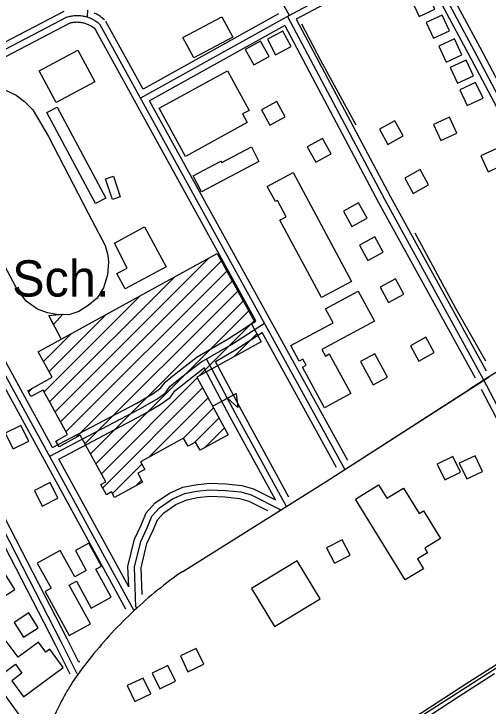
# Model space of a CAD drawing. Extents: x 3477039 to 3515015, y 546746 to 572297.
# Drawn here: x 3482547 to 3483632, y 562026 to 563610 of the extents above; entities that cross this region are included whole.
import ezdxf

# ---------------------------------------------------------------- set-up
doc = ezdxf.new("R2010")
doc.units = 0
for name, color, linetype in [('V-BLDG-IDEN', 7, 'Continuous'), ('V-BLDG-OTLN', 7, 'Continuous'), ('V-RAIL-TRAK', 7, 'Continuous'), ('V-ROAD-CNTR', 7, 'Continuous'), ('V-TOPO-SHOR', 7, 'Continuous')]:
    doc.layers.add(name, color=color, linetype=linetype)

msp = doc.modelspace()

# ---------------------------------------------------------------- linework, layer by layer
at = {"layer": 'V-BLDG-OTLN'}
for p, q in [((3482640.9, 562699.1), (3482992.4, 563050.5)), ((3482653.4, 562676.2), (3483021.3, 563044.1)), ((3482666, 562653.4), (3483033.9, 563021.3)), ((3482628.4, 562721.9), (3482914, 563007.5)), ((3482687.2, 562639.3), (3483046.4, 562998.5)), ((3482709.4, 562626.1), (3483058.9, 562975.6)), ((3482615.9, 562744.7), (3482835.6, 562964.5)), ((3482721.9, 562603.3), (3483071.5, 562952.8)), ((3482627.3, 562791.5), (3482757.2, 562921.4)), ((3482734.5, 562580.5), (3483084, 562930)), ((3482654.7, 562866.1), (3482627, 562919.3)), ((3482971.6, 562782.3), (3483096.5, 562907.2)), ((3482614.8, 562814.3), (3482678.9, 562878.4)), ((3483050, 562825.3), (3483102.4, 562877.7)), ((3482747, 562557.7), (3482966.1, 562776.7)), ((3482580.3, 562744.5), (3482589.1, 562753.3)), ((3482750.2, 562525.5), (3482978.6, 562753.9)), ((3482855.6, 562595.6), (3482991.1, 562731.1)), ((3483002.4, 562713.2), (3483055.6, 562740.9)), ((3482934, 562638.6), (3483003.6, 562708.2)), ((3482959.1, 562628.3), (3483016.2, 562685.4)), ((3482983.6, 562617.5), (3483028.7, 562662.6)), ((3482643.4, 562630.8), (3482648.1, 562635.5)), ((3482772.3, 562512.3), (3482839.4, 562579.3)), ((3482825.5, 562530.1), (3482838.6, 562543.2))]:
    msp.add_line(p, q, dxfattribs=at)
for points in [[(3483510.1, 563619.9), (3483493.3, 563656.2), (3483457, 563639.4), (3483473.9, 563603.1)], [(3482933.5, 563555.1), (3483022.7, 563602.5), (3483047.3, 563556.2), (3482958.1, 563508.8)], [(3483543.2, 563570.4), (3483526.4, 563606.7), (3483490.1, 563589.9), (3483506.9, 563553.6)], [(3483126.8, 563551.3), (3483145.5, 563516), (3483180.8, 563534.6), (3483162.1, 563570)], [(3483130.6, 563512.3), (3483111.2, 563547.3), (3483076.2, 563527.9), (3483095.6, 563492.9)], [(3483571.7, 563515.9), (3483554.9, 563552.2), (3483518.6, 563535.4), (3483535.4, 563499.1)], [(3482604.5, 563479.3), (3482693.2, 563526.8), (3482731.9, 563453.9), (3482643.2, 563407.1)], [(3483597.9, 563467.5), (3483581.1, 563503.8), (3483544.8, 563487), (3483561.6, 563450.7)], [(3482879.2, 563393.5), (3483035.2, 563479.1), (3483084.7, 563388.7), (3483069.8, 563380.5), (3483080.7, 563360.7), (3482939.7, 563283.3)], [(3483620, 563416.4), (3483603.1, 563452.7), (3483566.8, 563435.9), (3483583.7, 563399.6)], [(3482733.7, 563175.5), (3482622.5, 563383.7), (3482645.8, 563396.1), (3482757, 563188)], [(3483167.3, 563374.1), (3483148, 563409.2), (3483112.9, 563389.8), (3483132.3, 563354.8)], [(3483383, 563345.7), (3483402.4, 563310.7), (3483437.4, 563330.2), (3483417.9, 563365.1)], [(3483559.9, 563336.7), (3483543.1, 563373), (3483506.8, 563356.2), (3483523.6, 563319.9)], [(3483272.3, 563289.6), (3483253, 563324.6), (3483218, 563305.2), (3483237.3, 563270.2)], [(3483107.5, 563272), (3482976.3, 563202.8), (3482957, 563239.4), (3483020.4, 563272.9), (3483022.2, 563269.3), (3483090, 563305.1)], [(3483668.3, 563265.3), (3483651.5, 563301.6), (3483615.2, 563284.7), (3483632, 563248.5)], [(3483441.1, 563233.8), (3483460.5, 563198.8), (3483495.5, 563218.3), (3483476, 563253.2)], [(3482775, 563238.2), (3482790.3, 563191.3), (3482772.1, 563185.3), (3482756.7, 563232.2)], [(3483185.6, 563246.8), (3483319.5, 562997.5), (3483250.5, 562960.5), (3483155.2, 563137.9), (3483169.6, 563145.6), (3483149.7, 563182.6), (3483145, 563180.1), (3483126.3, 563214.9)], [(3483354.9, 563142.4), (3483335.5, 563177.4), (3483300.5, 563158), (3483319.9, 563123)], [(3482845.6, 563122.7), (3482895.5, 563031.2), (3482801.6, 562980.6), (3482782.4, 563015.8), (3482805.9, 563027.8), (3482776.7, 563085.2)], [(3483391.8, 563064.7), (3483372.4, 563099.7), (3483337.4, 563080.3), (3483356.8, 563045.3)], [(3482602.6, 562836.5), (3483011.9, 563061.2), (3483097.9, 562904.6), (3483090.1, 562900.2), (3483112.4, 562859.5), (3482965, 562778.6), (3483037.3, 562646.9), (3482972.6, 562611.4), (3482962.4, 562630.1), (3482945.2, 562620.7), (3482935.1, 562639.2), (3482836.3, 562585), (3482846, 562567.3), (3482830.2, 562558.7), (3482841.1, 562538.7), (3482777.1, 562503.5), (3482770.2, 562516.1), (3482758.8, 562509.8), (3482745.7, 562533.5), (3482756.9, 562539.6), (3482698.7, 562645.6), (3482650, 562618.9), (3482642.5, 562632.4), (3482669.4, 562647.2), (3482613.4, 562749.2), (3482585.9, 562734.1), (3482578.6, 562747.5), (3482634.5, 562778.3)], [(3483438.8, 562968.7), (3483419.4, 563003.7), (3483384.4, 562984.3), (3483403.8, 562949.3)], [(3483371.5, 562906.7), (3483251.6, 562841.9), (3483259.6, 562827), (3483268.4, 562831.8), (3483317.4, 562741.1), (3483257.2, 562708.5), (3483206.8, 562801.7), (3483215.4, 562806.3), (3483208.1, 562819.7), (3483199.5, 562815.1), (3483180.1, 562850.9), (3483277, 562903.2), (3483259.7, 562935.2), (3483334.3, 562975.5)], [(3482627, 562919.3), (3482659, 562923), (3482637.7, 562898.8)], [(3483508.5, 562834.8), (3483489.2, 562869.8), (3483454.2, 562850.5), (3483473.5, 562815.5)], [(3483340, 562814.4), (3483368.9, 562761.2), (3483401.3, 562778.9), (3483372.5, 562832)], [(3483055.6, 562740.9), (3483059.2, 562709), (3483035.1, 562730.2)], [(3482580.8, 562632.4), (3482562.8, 562668.1), (3482527.1, 562650.2), (3482545, 562614.4)], [(3483532.3, 562543.8), (3483568.4, 562561), (3483551.1, 562597.1), (3483515, 562579.9)], [(3483582.9, 562545.7), (3483619, 562562.9), (3483601.8, 562599), (3483565.7, 562581.8)], [(3482647.5, 562501.8), (3482629.6, 562537.6), (3482593.8, 562519.6), (3482611.8, 562483.9)], [(3483442.1, 562315), (3483328.5, 562499.6), (3483381.2, 562532), (3483399.8, 562501.7), (3483437.8, 562525.1), (3483473.8, 562466.6), (3483484.1, 562472.9), (3483523, 562409.7), (3483486.7, 562387.3), (3483493.1, 562377), (3483469.9, 562362.8), (3483483.6, 562340.5)], [(3482769.6, 562275.3), (3482734.2, 562339.7), (3482747.1, 562346.7), (3482718.2, 562399.3), (3482687.4, 562382.4), (3482712.5, 562336.8), (3482686, 562322.3), (3482652.8, 562382.5), (3482599.9, 562353.4), (3482631.7, 562295.7), (3482618.1, 562288.2), (3482673.5, 562187.6), (3482721.7, 562214.1), (3482672.9, 562302.9), (3482689.7, 562312.1), (3482723.8, 562250.1)], [(3483297.6, 562406.7), (3483262.1, 562388.4), (3483280.4, 562352.9), (3483316, 562371.2)], [(3483143, 562208.4), (3483247.4, 562271.6), (3483194.6, 562358.8), (3483090.3, 562295.6)], [(3482549, 562293.3), (3482527.3, 562327), (3482493.7, 562305.4), (3482515.3, 562271.7)], [(3482602.7, 562205.6), (3482581, 562239.3), (3482547.4, 562217.7), (3482569, 562184)], [(3482568.8, 562047.6), (3482659.6, 562114.9), (3482628.8, 562156.4), (3482620, 562149.8), (3482602.9, 562172.8), (3482556.3, 562138.2), (3482529.1, 562174.9), (3482427.7, 562099.8), (3482459, 562057.5), (3482434.7, 562039.6), (3482516.7, 561928.8), (3482549.4, 561953), (3482528.6, 561981.1), (3482560.7, 562004.8), (3482501, 562085.5), (3482550.1, 562121.9), (3482565.2, 562101.4), (3482541.8, 562084)], [(3482963.6, 562158.3), (3482927.6, 562140.9), (3482944.9, 562104.9), (3482981, 562122.3)], [(3482898.9, 562119), (3482862.9, 562101.6), (3482880.3, 562065.6), (3482916.3, 562083)], [(3482842.3, 562090.5), (3482806.3, 562073.1), (3482823.7, 562037.1), (3482859.7, 562054.5)]]:
    msp.add_lwpolyline(points, close=True, dxfattribs=at)
at = {"layer": 'V-RAIL-TRAK'}
for points in [[(3484541.1, 562688.4), (3484436.7, 562621.5), (3484310, 562541.3), (3484182.1, 562459.3), (3484086.5, 562397.6), (3483934.4, 562301.1), (3483888.1, 562273.7), (3483803.2, 562218.4), (3483691.2, 562146.9), (3483580.9, 562076.5), (3483447.1, 561989.3), (3483361.6, 561933.4), (3483313.2, 561894.4), (3483281.5, 561867)], [(3483646.5, 562100.2), (3483565.1, 562047.9), (3483479.6, 561991.5), (3483385.3, 561932.2), (3483281.5, 561867), (3483174.8, 561796.6), (3483063.4, 561727.5), (3482949.6, 561653), (3482831.7, 561578), (3482734.4, 561516.3), (3482646, 561459.3), (3482544, 561394.2), (3482457.8, 561339.6), (3482378.8, 561289), (3482265.6, 561216.3), (3482139.4, 561134.8), (3482019.1, 561058.7), (3481871.7, 560963.3), (3481833, 560939.2), (3481743.4, 560882.2), (3481636.7, 560814.8), (3481513.1, 560735.7), (3481408.1, 560667.6), (3481300.2, 560599)]]:
    msp.add_lwpolyline(points, dxfattribs=at)
at = {"layer": 'V-ROAD-CNTR'}
for points in [[(3483177.5, 563605.8), (3482753.3, 564357), (3482403.3, 565004.4), (3482242, 565301.9), (3481985.2, 565763.9), (3481928.1, 565892.1), (3481863.8, 565995.7), (3481591.8, 566504.3), (3481336, 566966.8), (3481215.6, 567196.3), (3481182.6, 567254.7)], [(3488866.8, 565455.1), (3488142.9, 564993.4), (3486940.9, 564218.7), (3485282.8, 563157.9), (3483077, 561745.8), (3481219.6, 560560.8)], [(3482691.9, 562100), (3482655.1, 562173.2), (3482433.6, 562602.7), (3481486.7, 564348.3), (3481195.7, 564890.5)], [(3482821.3, 562245.9), (3481967.3, 563806.6), (3481639.2, 564408.1)], [(3485962.7, 564261.9), (3485636.4, 564051.6), (3485298.5, 563828.9), (3485097.1, 563703.3), (3484634.4, 563405.8), (3484394.1, 563259.3), (3483915, 562953.5), (3483626.7, 562774.8), (3483590.4, 562752.2)], [(3483708.9, 563896.4), (3483472.3, 563763.6), (3483172.6, 563603.2), (3483394.3, 563185.4), (3483620.7, 562774.1), (3483754.1, 562520), (3483931.5, 562203.5), (3483969.4, 562115.4), (3484084, 561901.7), (3484247.8, 561597.5), (3484379.8, 561352.4), (3484495.3, 561137.1), (3484539.7, 561072.1)], [(3483915, 562953.5), (3483844.6, 563077.9), (3483722.8, 563294.1), (3483599.9, 563525.4), (3483472.3, 563763.6)], [(3483691.4, 563385.1), (3483613.1, 563532.5), (3483492.5, 563757.7)], [(3483466.2, 563743.3), (3483192.8, 563597), (3483407.5, 563192.5), (3483627.4, 562792.9)], [(3483894.8, 562958.7), (3483831.5, 563070.5), (3483709.7, 563286.9), (3483586.7, 563518.4), (3483466.2, 563743.3)], [(3482715.4, 563601.4), (3482715.3, 563603.3), (3482715.6, 563617.6)], [(3482668.2, 563601.6), (3482210.2, 563362.7)], [(3482661.2, 563614.9), (3482216.3, 563382.8)], [(3482744.2, 563584.6), (3482742.4, 563586.3), (3482740.4, 563587.9), (3482738.5, 563589.4), (3482736.4, 563590.9), (3482734.4, 563592.3), (3482732.3, 563593.6), (3482730.1, 563594.9), (3482727.9, 563596.1), (3482725.7, 563597.2), (3482723.4, 563598.3), (3482721.2, 563599.3), (3482718.8, 563600.2), (3482716.5, 563601), (3482714.1, 563601.8), (3482711.7, 563602.5), (3482709.3, 563603.1), (3482706.8, 563603.6), (3482704.4, 563604.1), (3482701.9, 563604.5), (3482699.4, 563604.8), (3482696.9, 563605), (3482694.4, 563605.1), (3482691.9, 563605.2), (3482689.4, 563605.2), (3482686.9, 563605), (3482684.5, 563604.9), (3482682, 563604.6), (3482679.5, 563604.3), (3482677, 563603.8), (3482674.6, 563603.3), (3482672.2, 563602.8), (3482669.7, 563602.1), (3482668.2, 563601.6)], [(3482754.2, 563595.8), (3482752.1, 563597.6), (3482749.9, 563599.5), (3482747.5, 563601.4), (3482745.1, 563603.1), (3482742.6, 563604.8), (3482740.1, 563606.4), (3482737.6, 563607.9), (3482735, 563609.4), (3482732.3, 563610.7), (3482730.3, 563611.7)], [(3483172.6, 563603.2), (3482836.8, 563416.6)], [(3483152.4, 563609.2), (3482842.7, 563437)], [(3482675.1, 563588.3), (3482230.7, 563356.5)], [(3482734.3, 563573.4), (3482732.6, 563574.9), (3482731, 563576.2), (3482729.4, 563577.4), (3482727.8, 563578.6), (3482726.1, 563579.8), (3482724.4, 563580.8), (3482722.7, 563581.9), (3482720.9, 563582.8), (3482719.1, 563583.8), (3482717.3, 563584.6), (3482715.4, 563585.4), (3482713.6, 563586.2), (3482711.7, 563586.8), (3482709.7, 563587.5), (3482707.8, 563588), (3482705.8, 563588.5), (3482703.9, 563588.9), (3482701.9, 563589.3), (3482699.9, 563589.6), (3482697.9, 563589.8), (3482695.9, 563590), (3482693.9, 563590.1), (3482691.8, 563590.2), (3482689.8, 563590.2), (3482687.8, 563590.1), (3482685.8, 563589.9), (3482683.8, 563589.7), (3482681.8, 563589.4), (3482679.8, 563589.1), (3482677.8, 563588.7), (3482675.9, 563588.2), (3482673.9, 563587.7), (3482672.5, 563587.3)], [(3482842.7, 563437), (3482757.4, 563591.8)], [(3483100.4, 562907.1), (3482731.1, 563577.4)], [(3483304.9, 562566.9), (3482744.2, 563584.6)], [(3483166.5, 563582.7), (3482857.2, 563410.7)], [(3483166.5, 563582.7), (3483381.1, 563178.2), (3483601.8, 562777.4)], [(3482527.9, 563435), (3482551.8, 563423.8), (3482570.7, 563409.3), (3482590.3, 563390.3), (3482625.8, 563328.7), (3482716.6, 563153.6), (3482755.3, 563079.6), (3482761.8, 563057.9), (3482763.3, 563041.9), (3482760.9, 563012.3), (3482751.6, 562983.1), (3482737.2, 562959.6), (3482716.5, 562942.2), (3482695.4, 562928.8), (3482672.5, 562921.5), (3482644.7, 562921.8), (3482623.7, 562926.1), (3482600.8, 562934.1), (3482574.7, 562952.5), (3482551.9, 562983.7), (3482518.2, 563046.7)], [(3483310.4, 562588), (3482857.2, 563410.7)], [(3482635, 562617.7), (3482230.7, 563356.5)], [(3482635, 562617.7), (3482827.7, 562719.4), (3482865.3, 562741.2), (3482882.8, 562753.9), (3482893.7, 562768.2), (3482917.8, 562787.7), (3482966.2, 562825.3), (3483037, 562866.2), (3483100.4, 562907.1)], [(3482628.9, 562597.6), (3482835, 562706.3), (3482873.5, 562728.6), (3482893.4, 562743.1), (3482904.5, 562757.7), (3482927.1, 562776), (3482974.6, 562812.9), (3483044.8, 562853.4), (3483120.2, 562902.1)], [(3483007.8, 562814.7), (3483052.6, 562840.6), (3483114.9, 562880.8)], [(3483284.9, 562572.1), (3483114.9, 562880.8)], [(3482803.2, 562247.8), (3482488.8, 562822.4)], [(3483169.9, 562482.5), (3483170.5, 562482.9), (3483054.9, 562694.3), (3482987.7, 562820.4)], [(3483176, 562504), (3483068.1, 562701.5), (3483007.8, 562814.7)], [(3482649.4, 562591.4), (3482842.3, 562693.1), (3482881.8, 562716), (3482904, 562732.3), (3482915.3, 562747.2), (3482936.5, 562764.2), (3482983, 562800.4), (3482983, 562800.4)], [(3483145.1, 562498.1), (3483041.7, 562687.2), (3482981.8, 562799.7)], [(3482932.9, 562334.4), (3483261.4, 562539.7), (3483633.7, 562779.2)], [(3482695.2, 562126.7), (3482668.5, 562180), (3482446.9, 562609.7), (3482367.2, 562756.7)], [(3482932.9, 562334.4), (3483261.4, 562539.7), (3483590.4, 562752.2)], [(3483616, 562750.8), (3483740.9, 562512.9), (3483918.1, 562196.8), (3483955.9, 562108.8), (3484070.8, 561894.6), (3484091.5, 561856.3)], [(3482675.3, 562099.5), (3482641.8, 562166.4), (3482420.4, 562595.7), (3482340.8, 562742.5)], [(3482809.4, 562299), (3482649.4, 562591.4)], [(3482809.4, 562299), (3482807.7, 562345.9), (3482822.8, 562407.9), (3482837.6, 562440.3), (3482849.3, 562468.5), (3482869.7, 562491.3), (3482902.7, 562513.6), (3482933.5, 562527.3), (3482962.6, 562532.7), (3482993.9, 562536.4), (3483031.7, 562534.7), (3483068.5, 562530.8), (3483095.3, 562523.3), (3483145.1, 562498.1)], [(3482829.6, 562251.9), (3482826.1, 562252.6), (3482822.7, 562344.4), (3482837.1, 562403), (3482851.4, 562434.3), (3482862.2, 562460.4), (3482879.7, 562479.9), (3482910, 562500.5), (3482938, 562512.9), (3482964.9, 562517.9), (3482994.5, 562521.3), (3483030.6, 562519.7), (3483065.6, 562516.1), (3483089.8, 562509.3), (3483157.7, 562474.9), (3483153.9, 562472.5)], [(3482840.1, 562281.3), (3482837.8, 562342.8), (3482851.3, 562398.1), (3482865.1, 562428.3), (3482875.1, 562452.3), (3482889.6, 562468.5), (3482917.3, 562487.3), (3482942.5, 562498.4), (3482967.1, 562503.1), (3482995, 562506.3), (3483029.5, 562504.7), (3483062.8, 562501.3), (3483084.4, 562495.2), (3483127.2, 562473.5)], [(3482932.9, 562334.4), (3482925.6, 562329.3), (3482918.3, 562324), (3482911.1, 562318.8), (3482903.9, 562313.4), (3482896.8, 562308), (3482889.7, 562302.6), (3482882.6, 562297.1), (3482875.7, 562291.5), (3482868.7, 562285.8), (3482861.9, 562280.1), (3482855, 562274.3), (3482848.2, 562268.5), (3482841.5, 562262.6), (3482834.8, 562256.6), (3482828.2, 562250.6), (3482821.7, 562244.6), (3482815.2, 562238.4), (3482808.7, 562232.2), (3482802.3, 562226), (3482796, 562219.7), (3482789.7, 562213.3), (3482783.4, 562206.9), (3482777.3, 562200.4), (3482771.2, 562193.9), (3482765.1, 562187.3), (3482759.1, 562180.7), (3482753.2, 562174), (3482747.3, 562167.2), (3482741.5, 562160.5), (3482735.7, 562153.6), (3482730, 562146.7), (3482724.4, 562139.8), (3482718.8, 562132.8), (3482713.3, 562125.7), (3482708.8, 562119.9)], [(3482932.9, 562334.4), (3482925.6, 562329.3), (3482918.3, 562324), (3482911.1, 562318.8), (3482903.9, 562313.4), (3482896.8, 562308), (3482889.7, 562302.6), (3482882.6, 562297.1), (3482875.7, 562291.5), (3482868.7, 562285.8), (3482861.9, 562280.1), (3482855, 562274.3), (3482848.2, 562268.5), (3482841.5, 562262.6), (3482834.8, 562256.6), (3482828.2, 562250.6), (3482821.7, 562244.6), (3482815.2, 562238.4), (3482808.7, 562232.2), (3482802.3, 562226), (3482796, 562219.7), (3482789.7, 562213.3), (3482783.4, 562206.9), (3482777.3, 562200.4), (3482771.2, 562193.9), (3482765.1, 562187.3), (3482759.1, 562180.7), (3482753.2, 562174), (3482747.3, 562167.2), (3482741.5, 562160.5), (3482735.7, 562153.6), (3482730, 562146.7), (3482724.4, 562139.8), (3482718.8, 562132.8), (3482713.3, 562125.7), (3482708.8, 562119.9)], [(3482697, 562129.1), (3482695.2, 562126.7)], [(3482708.8, 562119.9), (3482704.8, 562114.7), (3482700.8, 562109.4), (3482696.9, 562104.1), (3482693.1, 562098.8), (3482689.3, 562093.4), (3482685.6, 562087.9), (3482682, 562082.4), (3482678.4, 562076.9), (3482674.9, 562071.3), (3482671.4, 562065.7), (3482668.1, 562060.1), (3482664.8, 562054.4), (3482661.5, 562048.7), (3482658.4, 562042.9), (3482655.3, 562037.1), (3482652.3, 562031.2), (3482649.3, 562025.3), (3482646.4, 562019.4), (3482643.6, 562013.5), (3482640.9, 562007.5), (3482638.5, 562002)], [(3482708.8, 562119.9), (3482704.8, 562114.7), (3482700.8, 562109.4), (3482696.9, 562104.1), (3482693.1, 562098.8), (3482689.3, 562093.4), (3482685.6, 562087.9), (3482682, 562082.4), (3482678.4, 562076.9), (3482674.9, 562071.3), (3482671.4, 562065.7), (3482668.1, 562060.1), (3482664.8, 562054.4), (3482661.5, 562048.7), (3482658.4, 562042.9), (3482655.3, 562037.1), (3482652.3, 562031.2), (3482649.3, 562025.3), (3482646.4, 562019.4), (3482643.6, 562013.5), (3482640.9, 562007.5), (3482638.5, 562002)]]:
    msp.add_lwpolyline(points, dxfattribs=at)
at = {"layer": 'V-TOPO-SHOR'}
for points in [[(3483329.8, 563355.2), (3483249.1, 563503.1), (3483205.6, 563585.6)], [(3483626.5, 562815.5), (3483558, 562935.7), (3483465.1, 563107.7)]]:
    msp.add_lwpolyline(points, dxfattribs=at)

# ---------------------------------------------------------------- texts
at = {"layer": 'V-BLDG-IDEN'}
msp.add_text('Sch.', height=83, dxfattribs=at).set_placement((3482542.9, 562962.9))

doc.saveas('drawing.dxf')
